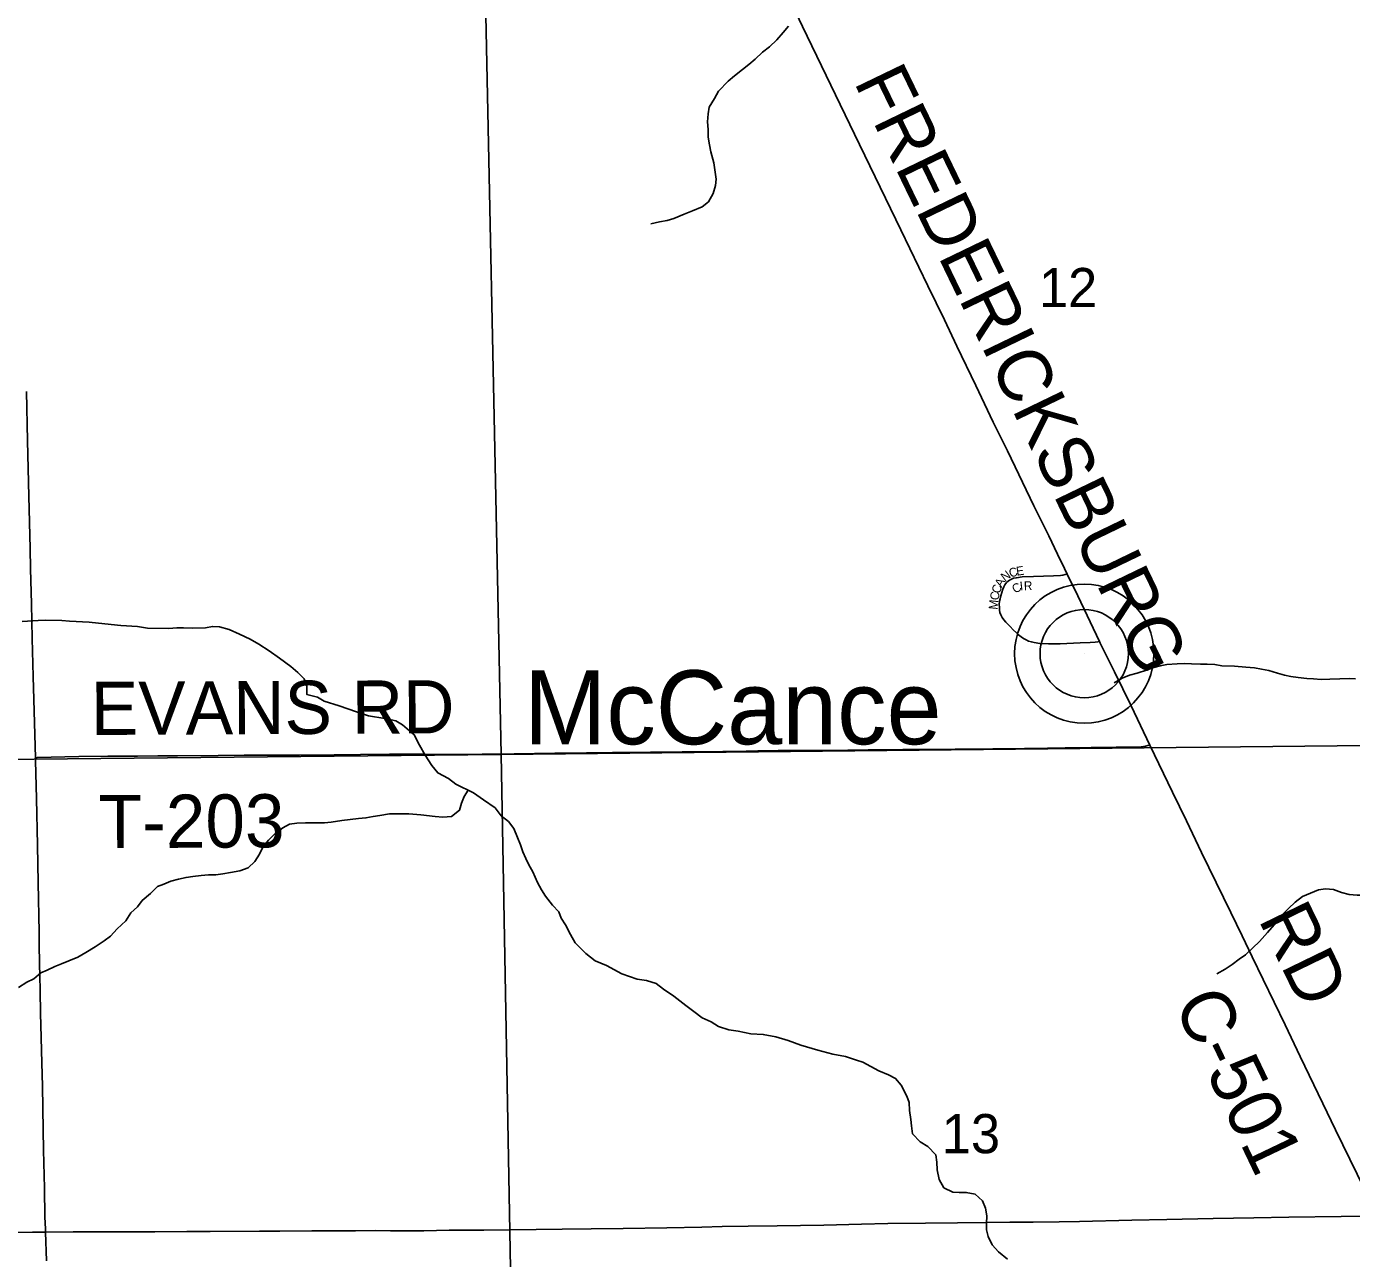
# Model space of a CAD drawing. Extents: x 1985906 to 2360102, y 891258 to 1222054.
# Drawn here: x 2133334 to 2140806, y 979850 to 986801 of the extents above; entities that cross this region are included whole.
import ezdxf

# ---------------------------------------------------------------- set-up
doc = ezdxf.new("R2010")
doc.units = 0
for name, color, linetype in [('GM_X_County_Road', 7, 'Continuous'), ('GM_X_County_Road_Text', 7, 'Continuous'), ('GM_X_Minor_River', 7, 'Continuous'), ('GM_X_Section', 7, 'Continuous'), ('GM_X_Section_Text', 7, 'Continuous'), ('GM_X_Township_Road', 7, 'Continuous'), ('GM_X_Township_Road_Text', 7, 'Continuous'), ('GM_X_Township_Subdivision', 7, 'Continuous'), ('GM_X_Township_Subdivision_Text', 7, 'Continuous'), ('GM_X_Unincorporated', 7, 'Continuous'), ('GM_X_Unincorporated_Location', 7, 'Continuous'), ('GM_X_Unincorporated_Text', 7, 'Continuous')]:
    doc.layers.add(name, color=color, linetype=linetype)

msp = doc.modelspace()

# ---------------------------------------------------------------- linework, layer by layer
at = {"layer": 'GM_X_County_Road'}
for points in [[(2139202, 983711.4), (2139186.8, 983743), (2139148.1, 983823.1), (2139098, 983927.3), (2139014.8, 984097), (2138865.2, 984407.1), (2138785.7, 984569), (2138686.2, 984775.7), (2138580.5, 984997.3), (2138509.5, 985145.2), (2138416.3, 985337.1), (2138263.3, 985653.4), (2138003, 986193.8), (2137709.8, 986801.2), (2137619.8, 986992.6), (2137541.7, 987177.7), (2137278.5, 987810.2), (2137215.2, 987963.1), (2137183.7, 988037.4), (2137169, 988072.9)], [(2139384.9, 983331.2), (2139261.6, 983587.8), (2139202, 983711.4)], [(2139668.7, 982746.5), (2139562.2, 982968.7), (2139468.4, 983160.1), (2139389.2, 983322.2), (2139384.9, 983331.2)], [(2140947.7, 980094.3), (2140922, 980148.5), (2140837.5, 980326), (2140715.1, 980576.2), (2140644.8, 980724.3), (2140516.3, 980990.3), (2140430.9, 981167.5), (2140245.8, 981551.2), (2140189.3, 981669.6), (2140124.7, 981802.3), (2139960.3, 982140.9), (2139875.2, 982318.3), (2139796.6, 982480.8), (2139668.7, 982746.5)], [(2133441.5, 979999.1), (2133597.5, 980001.2), (2133860.1, 980000.3), (2134057.1, 980001), (2134237.6, 980001.8), (2134368.9, 980002.2), (2134647.9, 980003.4), (2134762.8, 980004.2), (2134943, 980005.7), (2135188.9, 980006.9), (2135303.7, 980007.1), (2135385.7, 980006.7), (2135575.1, 980007), (2135718, 980009.1), (2135911.9, 980010), (2136353.9, 980016.4), (2136518, 980017.8), (2136698.5, 980019.6), (2136944.7, 980023.2), (2137141.7, 980027.1), (2137256.3, 980030.1), (2137403.6, 980032.6), (2137567.2, 980034.2), (2137829.5, 980037.8), (2138042.7, 980044), (2138190.2, 980048.2), (2138403, 980049.7), (2138583.3, 980051.5), (2138747.4, 980053.1), (2138878.4, 980054.1), (2139009.7, 980055.2), (2139157.5, 980056.7), (2139272.3, 980058.6), (2139567.1, 980065.4), (2139763.6, 980070.5), (2140025.9, 980075.1), (2140255.5, 980079.2), (2140452.4, 980082.9), (2140747.7, 980087), (2140895.6, 980089.3)], [(2130826.9, 979967.6), (2130842.4, 979972.2), (2130858.1, 979975.4), (2130890.3, 979978.8), (2130955.7, 979981.1), (2131103.3, 979982.5), (2131283.8, 979983.3), (2131480.8, 979984.9), (2131628.4, 979986), (2131808.9, 979987.1), (2131973, 979988.3), (2132268.4, 979990), (2132596.6, 979992.4), (2132875.6, 979993.7), (2133121.8, 979996.2), (2133367.8, 979998.1), (2133441.5, 979999.1)]]:
    msp.add_lwpolyline(points, dxfattribs=at)
at = {"layer": 'GM_X_Minor_River'}
for points in [[(2137630.2, 986802.3), (2137600.2, 986766.2), (2137564.3, 986726.2), (2137524.4, 986686.1), (2137484.4, 986656.1), (2137442.5, 986616), (2137406.6, 986586), (2137370.6, 986557.9), (2137326.7, 986521.9), (2137290.7, 986491.8), (2137236.8, 986435.8), (2137212.9, 986393.7)], [(2137212.9, 986393.7), (2137183, 986345.5), (2137177, 986307.4), (2137173.1, 986263.3), (2137177.1, 986219.1), (2137177.2, 986177), (2137185.3, 986132.8), (2137193.3, 986092.7), (2137209.4, 986030.5), (2137217.5, 985978.3), (2137223.5, 985940.2), (2137219.6, 985904), (2137205.6, 985857.9), (2137179.7, 985811.8), (2137143.8, 985783.8), (2137089.8, 985759.8), (2137041.9, 985741.8), (2136983.9, 985717.8), (2136946, 985705.8), (2136904, 985697.9), (2136854, 985687.9)], [(2135012.4, 982994.1), (2134974.4, 983016.2), (2134914.4, 983032.3), (2134914.3, 983078.5), (2134900.3, 983120.7), (2134864.2, 983156.8), (2134824.2, 983189), (2134760.2, 983237.3), (2134702.1, 983277.5), (2134644.1, 983315.7), (2134594.1, 983343.9), (2134534.1, 983372.1), (2134476, 983398.3), (2134422, 983414.4), (2134382, 983416.5), (2134342.1, 983408.5), (2134268.1, 983406.6), (2134218.1, 983408.7), (2134182.1, 983408.8), (2134136.1, 983404.8), (2134016.2, 983407), (2133960.2, 983415.2), (2133866.2, 983421.3), (2133740.2, 983433.6), (2133686.3, 983439.7), (2133576.3, 983445.9), (2133532.3, 983449.9), (2133438.3, 983452.1), (2133400.3, 983450.2), (2133308.4, 983444.3)], [(2140828.1, 983121.1), (2140792.2, 983123.1), (2140740.2, 983121.2), (2140684.2, 983119.3), (2140634.2, 983117.4), (2140592.2, 983119.4), (2140554.3, 983121.5), (2140504.3, 983127.6), (2140464.3, 983133.7), (2140428.3, 983141.8), (2140388.3, 983151.9), (2140340.3, 983168), (2140298.3, 983174.1), (2140258.3, 983182.2), (2140210.3, 983186.3), (2140146.3, 983192.4), (2140074.3, 983194.5), (2140034.3, 983200.6), (2139992.3, 983202.7), (2139954.4, 983202.8), (2139902.4, 983204.8), (2139864.4, 983206.9), (2139822.4, 983205), (2139764.4, 983201.1), (2139726.5, 983193.1), (2139690.5, 983185.1), (2139654.5, 983171.1), (2139596.5, 983153.2), (2139554.6, 983141.2), (2139512.6, 983123.2), (2139466.7, 983097.2)], [(2138865.3, 979845.4), (2138815.3, 979887.6), (2138779.2, 979927.8), (2138757.2, 979974), (2138747.1, 980012.1), (2138747.1, 980048.2), (2138749, 980090.4), (2138741, 980134.5), (2138724.9, 980174.7), (2138682.9, 980212.9), (2138632.9, 980223), (2138592.9, 980223.1), (2138556.9, 980225.1), (2138506.9, 980249.3), (2138480.8, 980295.5), (2138468.8, 980349.7), (2138466.7, 980393.8), (2138460.7, 980434), (2138416.6, 980482.2), (2138372.6, 980508.4), (2138330.6, 980552.6), (2138324.5, 980598.8), (2138320.4, 980634.9), (2138312.4, 980685.1), (2138310.3, 980729.2), (2138298.3, 980765.3), (2138266.2, 980827.6), (2138234.2, 980865.8), (2138194.2, 980885.9), (2138140.1, 980908.1), (2138050.1, 980958.4), (2138014.1, 980968.5), (2137952.1, 980988.7), (2137880.1, 981002.8), (2137796.1, 981025), (2137700.1, 981053.3), (2137628.1, 981079.5), (2137560.1, 981099.7), (2137488.1, 981113.8), (2137418.1, 981118), (2137346.1, 981132.1), (2137294.1, 981140.2), (2137236.1, 981158.4), (2137194.1, 981184.5), (2137144.1, 981208.7), (2137096.1, 981242.9), (2137052, 981277.1), (2136984, 981329.4), (2136925.9, 981369.6), (2136883.9, 981401.8), (2136829.9, 981417.9), (2136777.9, 981426), (2136689.9, 981456.3), (2136603.9, 981502.6), (2136539.9, 981528.8), (2136487.8, 981571), (2136427.8, 981631.3), (2136401.7, 981677.5), (2136373.7, 981731.7), (2136349.6, 981769.8), (2136335.6, 981806), (2136299.5, 981844.2), (2136259.5, 981894.4), (2136237.4, 981930.6), (2136215.4, 981970.7), (2136189.3, 982031), (2136167.3, 982071.1), (2136149.2, 982107.3), (2136133.2, 982143.4), (2136119.1, 982183.6), (2136103.1, 982225.8), (2136081, 982276), (2136051, 982316.2), (2136010.9, 982348.3), (2135976.9, 982392.5), (2135910.9, 982436.8), (2135854.8, 982477), (2135754.8, 982525.3), (2135712.8, 982557.5), (2135652.7, 982589.7), (2135618.7, 982631.9), (2135582.6, 982690.1), (2135550.6, 982746.4), (2135520.5, 982804.6), (2135454.4, 982860.9), (2135416.4, 982883), (2135354.4, 982897.2), (2135262.4, 982911.4), (2135194.4, 982933.6), (2135096.4, 982967.8), (2135012.4, 982994.1)], [(2135824.2, 982491.8), (2135800.9, 982457), (2135786.9, 982418.9), (2135775, 982378.8), (2135731, 982342.8), (2135681.1, 982340.8), (2135639.1, 982342.9), (2135557.1, 982353.1), (2135489.1, 982359.2), (2135381.1, 982359.4), (2135325.2, 982349.4), (2135289.2, 982343.5), (2135247.2, 982335.5), (2135205.3, 982331.6), (2135159.3, 982327.6), (2135111.3, 982321.7), (2135051.3, 982311.8), (2135013.3, 982307.8), (2134907.4, 982308), (2134857.4, 982306), (2134817.4, 982300.1), (2134779.5, 982280.1), (2134735.5, 982248), (2134697.6, 982210), (2134665.7, 982169.9), (2134647.7, 982131.8), (2134621.8, 982089.7), (2134583.8, 982053.7), (2134535.9, 982037.7), (2134483.9, 982027.7), (2134439.9, 982019.8), (2134402, 982013.8), (2134360, 982013.9), (2134318, 982009.9), (2134272, 982006), (2134234, 982000), (2134190.1, 981990.1), (2134148.1, 981978.1), (2134108.1, 981962.1), (2134072.2, 981948.1), (2134032.2, 981910.1), (2133986.3, 981870), (2133960.4, 981833.9), (2133922.4, 981799.9), (2133894.5, 981755.8), (2133844.6, 981709.7), (2133806.7, 981667.6), (2133770.7, 981641.6), (2133720.8, 981607.6), (2133668.8, 981575.5), (2133622.9, 981549.5), (2133572.9, 981529.6), (2133531, 981511.6), (2133493, 981497.6), (2133451, 981477.6), (2133415.1, 981461.6), (2133375.1, 981427.5), (2133335.2, 981409.5), (2133289.2, 981379.5)], [(2140946.5, 981910.8), (2140921.8, 981902.9), (2140885.8, 981898.9), (2140837.8, 981899), (2140791.8, 981903.1), (2140749.8, 981915.2), (2140703.8, 981931.3), (2140659.8, 981935.4), (2140619.9, 981929.4), (2140573.9, 981911.5), (2140529.9, 981891.5), (2140488, 981859.4), (2140450.1, 981825.4), (2140406.1, 981779.3), (2140370.2, 981733.2), (2140332.3, 981689.1), (2140286.4, 981639), (2140248.4, 981603), (2140208.5, 981562.9), (2140172.5, 981538.9), (2140132.6, 981508.8), (2140092.7, 981482.8), (2140046.7, 981456.8)]]:
    msp.add_lwpolyline(points, dxfattribs=at)
at = {"layer": 'GM_X_Section'}
for points in [[(2130622.4, 988007.5), (2135899.2, 988044.3), (2136010.6, 982694.2), (2130739.9, 982641.3)], [(2135899.2, 988044.3), (2141254.1, 988093.7), (2141268.7, 982849), (2141267.3, 982748.9), (2136010.6, 982694.2)], [(2136010.6, 982694.2), (2141267.3, 982748.9), (2141296.5, 977422.3), (2138801.7, 977322.7), (2136108.2, 977310)], [(2130739.9, 982641.3), (2136010.6, 982694.2), (2136108.2, 977310), (2130891.5, 977269.5)]]:
    msp.add_lwpolyline(points, close=True, dxfattribs=at)
at = {"layer": 'GM_X_Township_Road'}
for points in [[(2133383.5, 982675.4), (2133380.1, 982806.1), (2133374.7, 983003), (2133371.2, 983134.3), (2133365.5, 983347.5), (2133363.2, 983445.9), (2133361.1, 983544.3), (2133356.6, 983740.7), (2133353.8, 983855.4), (2133346.3, 984150.7), (2133339.4, 984462.3), (2133333.2, 984741.3)], [(2133383.5, 982675.4), (2133394.1, 982675.7), (2133628, 982681.7), (2133791.8, 982683.8), (2133959.7, 982684.6), (2134073.7, 982685.6), (2134184.8, 982685.5), (2134414.1, 982688.1), (2134561.6, 982689.6), (2134692.7, 982689.8), (2134790.9, 982689.8), (2134872.8, 982690.6), (2135069.3, 982691.5), (2135216.5, 982692.9), (2135380.2, 982694.6), (2135478.4, 982694.5), (2135576.7, 982694.7), (2135674.9, 982693.9), (2135773.1, 982694.1), (2135904.1, 982694.6), (2136083.9, 982697.3), (2136198.3, 982699), (2136312.4, 982700.3), (2136442.3, 982701.8), (2136491.2, 982702.5), (2136540.3, 982703.3), (2136638.6, 982704.4), (2136736.9, 982705.3), (2136851.6, 982706.1), (2137031.7, 982708), (2137130, 982708.6), (2137260.9, 982710.5), (2137391.9, 982712.9), (2137457.4, 982713.5), (2137572, 982715.8), (2137735.8, 982715.7), (2137850.3, 982716.9), (2138079.3, 982719.4), (2138128.5, 982719.7)], [(2138128.5, 982719.7), (2138193.7, 982720), (2138275.5, 982720.7), (2138373.8, 982721.4), (2138570.1, 982723.4), (2138700.4, 982724.1), (2138782.1, 982725.1), (2138863.9, 982726), (2138961.8, 982727.2), (2139092.1, 982729.2), (2139190.2, 982731), (2139337.3, 982733.3), (2139479.4, 982734.2), (2139571.3, 982735.2), (2139620.3, 982737.2), (2139632.6, 982738.6), (2139643.3, 982740.2), (2139658, 982743.3), (2139668.7, 982746.5)], [(2133441.5, 979999.1), (2133440.8, 980018), (2133437.8, 980083.4), (2133434.3, 980247.5), (2133430, 980460.8), (2133427.9, 980575.7), (2133423.2, 980821.7), (2133420, 980953), (2133414.1, 981166.2), (2133412.9, 981231.8), (2133410.1, 981362.6), (2133408.4, 981444.5), (2133407.1, 981510.1), (2133405.1, 981624.9), (2133404.4, 981690.5), (2133398.8, 981969.4), (2133394.9, 982182.7), (2133389.4, 982445.3), (2133384, 982658.5), (2133383.5, 982675.4)], [(2133447.1, 979836.3), (2133441.5, 979999.1)]]:
    msp.add_lwpolyline(points, dxfattribs=at)
at = {"layer": 'GM_X_Township_Subdivision'}
msp.add_lwpolyline([(2139384.9, 983331.2), (2139374.3, 983328.8), (2139360.9, 983327), (2139332.7, 983325.3), (2139275.9, 983323.4), (2139162.2, 983317.9), (2139097.2, 983317.1), (2139048.4, 983319.7), (2139016.2, 983324.6), (2139000.4, 983328.5), (2138985, 983333.6), (2138970.2, 983339.9), (2138956.4, 983347.7), (2138943.6, 983357), (2138928.5, 983368), (2138916.4, 983378.9), (2138898, 983396.8), (2138880.2, 983415.7), (2138866.9, 983429.5), (2138856, 983440.5), (2138845.1, 983452.5), (2138834.9, 983467.1), (2138827.2, 983480.6), (2138823.3, 983493.9), (2138820.4, 983508.3), (2138819.8, 983524.4), (2138819.2, 983539.9), (2138821.5, 983557.8), (2138823.9, 983572.1), (2138827.3, 983588.3), (2138833.1, 983607.8), (2138838.8, 983625.6), (2138844.6, 983640), (2138850.7, 983650.5), (2138860.1, 983663), (2138871.3, 983673.3), (2138885, 983681.4), (2138899.7, 983687.4), (2138915.7, 983690.7), (2138947.6, 983695.4), (2139012.3, 983698.1), (2139125.6, 983701.8), (2139163.7, 983703.5), (2139177.4, 983705.2), (2139190.6, 983708), (2139202, 983711.4)], dxfattribs=at)
at = {"layer": 'GM_X_Unincorporated'}
for radius in [392.8, 249]:
    msp.add_circle((2139298.5, 983262.5), radius, dxfattribs=at)
at = {"layer": 'GM_X_Unincorporated_Location'}
msp.add_line((2139298.5, 983262.5), (2139298.5, 983262.5), dxfattribs=at)

# ---------------------------------------------------------------- texts
at = {"layer": 'GM_X_County_Road_Text'}
for s, rotation, p in [('FREDERICKSBURG', 295.77557, (2137996.7, 986489.5)), ('RD', 295.91309, (2140277.7, 981764.4)), ('C-501', 295.58167, (2139799.7, 981286.9))]:
    msp.add_text(s, height=300, rotation=rotation, dxfattribs=at).set_placement(p)
at = {"layer": 'GM_X_Section_Text'}
for s, p in [('12', (2139042.9, 985217.3)), ('13', (2138495.1, 980443.9))]:
    msp.add_text(s, height=221, rotation=0.00001, dxfattribs=at).set_placement(p)
at = {"layer": 'GM_X_Township_Road_Text'}
for s, rotation, p in [('EVANS RD', 0.2755, (2133696.6, 982803.4)), ('T-203', 0.2788, (2133741.3, 982164.7))]:
    msp.add_text(s, height=300, rotation=rotation, dxfattribs=at).set_placement(p)
at = {"layer": 'GM_X_Township_Subdivision_Text'}
for s, rotation, p in [('N', 36.51584, (2138850.6, 983667)), ('C', 16.33403, (2138881.8, 983691.1)), ('E', 8.28081, (2138918, 983701.8)), ('C', 71.36153, (2138821.1, 983597.5)), ('A', 60.74583, (2138832.8, 983632.7)), ('C', 29.06404, (2138908, 983600.3)), ('I', 6.34984, (2138937.7, 983617.9)), ('R', 0.69218, (2138958.2, 983620.3)), ('M', 84.34467, (2138809.1, 983508.9)), ('C', 79.20207, (2138814.1, 983560.3))]:
    msp.add_text(s, height=50, rotation=rotation, dxfattribs=at).set_placement(p)
at = {"layer": 'GM_X_Unincorporated_Text'}
msp.add_text('McCance', height=417, rotation=0.00001, dxfattribs=at).set_placement((2136138.9, 982751.2))

doc.saveas('drawing.dxf')
